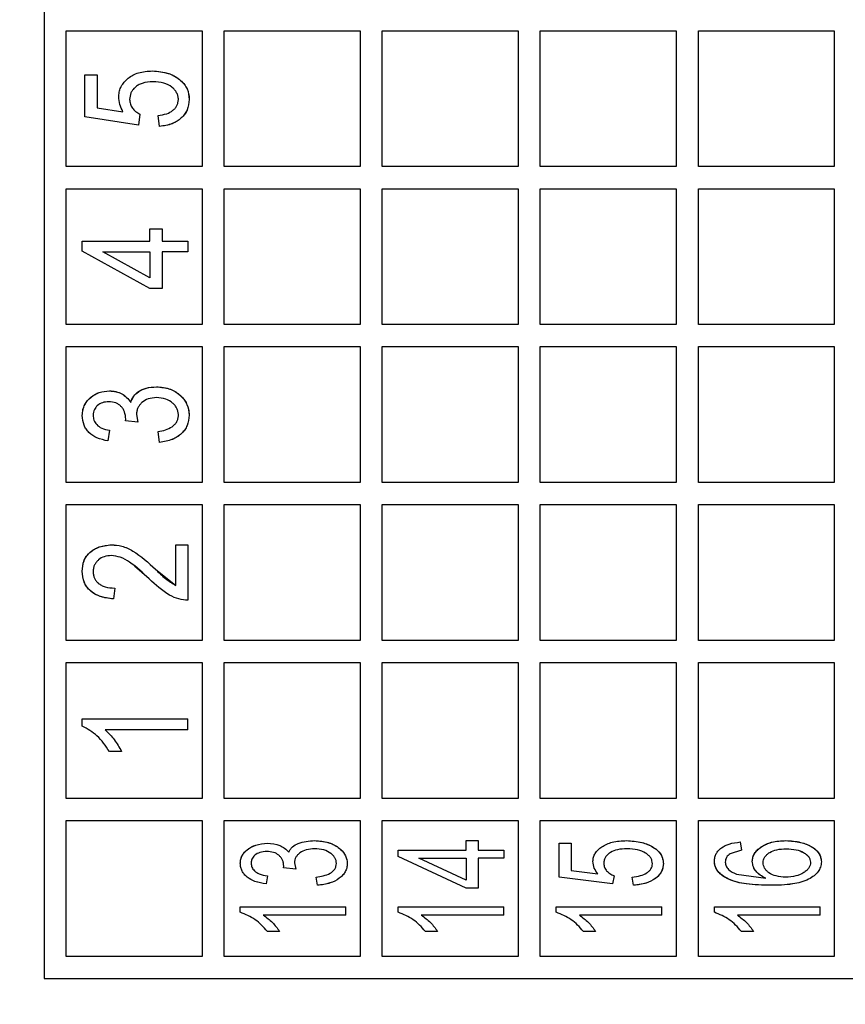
# Model space of a CAD drawing. Header units: inches. Extents: x 144.9 to 238.4, y 214.8 to 247.7.
# Tile 381 of 411: x 202.1103 to 202.1424, y 244.6328 to 244.6711. Entities that reach past the tile are written whole.
import ezdxf

# ---------------------------------------------------------------- set-up
doc = ezdxf.new("R2010")
doc.units = ezdxf.units.IN
doc.header["$LTSCALE"] = 0.25
doc.header["$MEASUREMENT"] = 0
doc.layers.add('ANNOTATIONS', color=1, linetype='Continuous')
doc.layers.add('MOTOR LH', color=7, linetype='Continuous')
doc.styles.add('ARIAL', font='arial.ttf', dxfattribs={"height": 0.09375})
doc.dimstyles.new('STANDARD$0', dxfattribs={"dimtxt": 0.09375, "dimasz": 0.09375, "dimexe": 0.03125, "dimexo": 0.046875, "dimgap": 0.09, "dimtad": 0, "dimtih": 1, "dimtoh": 1, "dimdec": 4, "dimzin": 0, "dimdsep": 46, "dimtxsty": 'ARIAL', "dimcen": 0.09, "dimadec": 0, "dimazin": 0, "dimtfac": 1, "dimtdec": 4, "dimtofl": 0, "dimtmove": 0, "dimatfit": 1, "dimfxl": 1, "dimtolj": 1, "dimtzin": 0, "dimarcsym": 0})

# ---------------------------------------------------------------- blocks, each defined once
blk = doc.blocks.new('*D20')
at = {"layer": 'ANNOTATIONS', "color": 0, "lineweight": -2, "transparency": 16777216}
for p, q in [((201.547757, 244.721067), (201.547757, 245.687367)), ((202.688382, 243.537674), (202.688382, 245.687367)), ((201.641507, 245.656117), (201.832959, 245.656117)), ((202.594632, 245.656117), (202.403179, 245.656117))]:
    blk.add_line(p, q, dxfattribs=at)
at = {"layer": 'ANNOTATIONS', "color": 0, "transparency": 16777216}
for points in [[(201.641507, 245.671742), (201.641507, 245.640492), (201.547757, 245.656117)], [(202.594632, 245.671742), (202.594632, 245.640492), (202.688382, 245.656117)]]:
    blk.add_solid(points, dxfattribs=at)
at = {"layer": 'defpoints', "color": 0, "transparency": 16777216}
for p in [(201.547757, 245.656117), (201.547757, 244.674192), (202.688382, 243.490799)]:
    blk.add_point(p, dxfattribs=at)
at = {"layer": 'ANNOTATIONS', "color": 0, "transparency": 16777216, "insert": (202.118069, 245.656117), "char_height": 0.09375, "attachment_point": 5, "style": 'ARIAL'}
blk.add_mtext('\\A1;18 5/8"', dxfattribs=at)
blk = doc.blocks.new('*D22')
at = {"layer": 'ANNOTATIONS', "color": 0, "lineweight": -2, "transparency": 16777216}
for p, q in [((201.259421, 244.785083), (201.259421, 246.05373)), ((202.688382, 243.537674), (202.688382, 246.05373)), ((201.353171, 246.02248), (201.76956, 246.02248)), ((202.594632, 246.02248), (202.178243, 246.02248))]:
    blk.add_line(p, q, dxfattribs=at)
at = {"layer": 'ANNOTATIONS', "color": 0, "transparency": 16777216}
for points in [[(201.353171, 246.038105), (201.353171, 246.006855), (201.259421, 246.02248)], [(202.594632, 246.038105), (202.594632, 246.006855), (202.688382, 246.02248)]]:
    blk.add_solid(points, dxfattribs=at)
at = {"layer": 'defpoints', "color": 0, "transparency": 16777216}
for p in [(202.688382, 246.02248), (201.259421, 244.738208), (202.688382, 243.490799)]:
    blk.add_point(p, dxfattribs=at)
at = {"layer": 'ANNOTATIONS', "color": 0, "transparency": 16777216, "insert": (201.973902, 246.02248), "char_height": 0.09375, "attachment_point": 5, "style": 'ARIAL'}
blk.add_mtext('\\A1;24""', dxfattribs=at)

msp = doc.modelspace()

# ---------------------------------------------------------------- linework, layer by layer
at = {"layer": 'MOTOR LH'}
for p, q in [((202.112098, 244.670685), (202.117388, 244.670685)), ((202.112098, 244.665395), (202.112098, 244.670685)), ((202.117388, 244.670685), (202.117388, 244.665395)), ((202.118249, 244.670685), (202.12354, 244.670685)), ((202.118249, 244.665395), (202.118249, 244.670685)), ((202.12354, 244.670685), (202.12354, 244.665395)), ((202.124401, 244.670685), (202.129691, 244.670685)), ((202.124401, 244.665395), (202.124401, 244.670685)), ((202.129691, 244.670685), (202.129691, 244.665395)), ((202.130552, 244.670685), (202.135843, 244.670685)), ((202.130552, 244.665395), (202.130552, 244.670685)), ((202.135843, 244.670685), (202.135843, 244.665395)), ((202.136704, 244.670685), (202.141994, 244.670685)), ((202.136704, 244.665395), (202.136704, 244.670685)), ((202.141994, 244.670685), (202.141994, 244.665395)), ((202.112827, 244.667328), (202.112827, 244.668963)), ((202.112827, 244.668963), (202.113302, 244.668963)), ((202.113302, 244.668963), (202.113302, 244.667682)), ((202.113302, 244.667682), (202.114304, 244.667529)), ((202.114907, 244.667012), (202.112827, 244.667328)), ((202.114967, 244.667434), (202.114907, 244.667012)), ((202.115727, 244.666959), (202.115674, 244.667381)), ((202.117388, 244.665395), (202.112098, 244.665395)), ((202.12354, 244.665395), (202.118249, 244.665395)), ((202.129691, 244.665395), (202.124401, 244.665395)), ((202.135843, 244.665395), (202.130552, 244.665395)), ((202.141994, 244.665395), (202.136704, 244.665395)), ((202.112098, 244.664534), (202.117388, 244.664534)), ((202.112098, 244.659243), (202.112098, 244.664534)), ((202.117388, 244.664534), (202.117388, 244.659243)), ((202.118249, 244.664534), (202.12354, 244.664534)), ((202.118249, 244.659243), (202.118249, 244.664534)), ((202.12354, 244.664534), (202.12354, 244.659243)), ((202.124401, 244.664534), (202.129691, 244.664534)), ((202.124401, 244.659243), (202.124401, 244.664534)), ((202.129691, 244.664534), (202.129691, 244.659243)), ((202.130552, 244.664534), (202.135843, 244.664534)), ((202.130552, 244.659243), (202.130552, 244.664534)), ((202.135843, 244.664534), (202.135843, 244.659243)), ((202.136704, 244.664534), (202.141994, 244.664534)), ((202.136704, 244.659243), (202.136704, 244.664534)), ((202.141994, 244.664534), (202.141994, 244.659243)), ((202.115358, 244.662495), (202.115358, 244.662969)), ((202.115358, 244.662969), (202.115833, 244.662969)), ((202.115833, 244.662969), (202.115833, 244.662495)), ((202.112722, 244.662097), (202.112722, 244.662495)), ((202.112722, 244.662495), (202.115358, 244.662495)), ((202.115833, 244.662495), (202.116834, 244.662495)), ((202.116834, 244.662495), (202.116834, 244.662073)), ((202.115358, 244.660649), (202.112722, 244.662097)), ((202.115358, 244.661065), (202.113523, 244.662073)), ((202.113523, 244.662073), (202.115358, 244.662073)), ((202.115358, 244.662073), (202.115358, 244.661065)), ((202.115833, 244.662073), (202.115833, 244.660649)), ((202.116834, 244.662073), (202.115833, 244.662073)), ((202.115833, 244.660649), (202.115358, 244.660649)), ((202.117388, 244.659243), (202.112098, 244.659243)), ((202.12354, 244.659243), (202.118249, 244.659243)), ((202.129691, 244.659243), (202.124401, 244.659243)), ((202.135843, 244.659243), (202.130552, 244.659243)), ((202.141994, 244.659243), (202.136704, 244.659243)), ((202.112098, 244.658382), (202.117388, 244.658382)), ((202.112098, 244.653092), (202.112098, 244.658382)), ((202.117388, 244.658382), (202.117388, 244.653092)), ((202.118249, 244.658382), (202.12354, 244.658382)), ((202.118249, 244.653092), (202.118249, 244.658382)), ((202.12354, 244.658382), (202.12354, 244.653092)), ((202.124401, 244.658382), (202.129691, 244.658382)), ((202.124401, 244.653092), (202.124401, 244.658382)), ((202.129691, 244.658382), (202.129691, 244.653092)), ((202.130552, 244.658382), (202.135843, 244.658382)), ((202.130552, 244.653092), (202.130552, 244.658382)), ((202.135843, 244.658382), (202.135843, 244.653092)), ((202.136704, 244.658382), (202.141994, 244.658382)), ((202.136704, 244.653092), (202.136704, 244.658382)), ((202.141994, 244.658382), (202.141994, 244.653092)), ((202.114409, 244.6555), (202.114415, 244.655563)), ((202.114887, 244.655447), (202.114409, 244.6555)), ((202.114831, 244.655738), (202.114887, 244.655447)), ((202.113776, 244.65513), (202.113723, 244.654709)), ((202.115727, 244.654656), (202.115674, 244.655078)), ((202.117388, 244.653092), (202.112098, 244.653092)), ((202.12354, 244.653092), (202.118249, 244.653092)), ((202.129691, 244.653092), (202.124401, 244.653092)), ((202.135843, 244.653092), (202.130552, 244.653092)), ((202.141994, 244.653092), (202.136704, 244.653092)), ((202.112098, 244.65223), (202.117388, 244.65223)), ((202.112098, 244.64694), (202.112098, 244.65223)), ((202.117388, 244.65223), (202.117388, 244.64694)), ((202.118249, 244.65223), (202.12354, 244.65223)), ((202.118249, 244.64694), (202.118249, 244.65223)), ((202.12354, 244.65223), (202.12354, 244.64694)), ((202.124401, 244.65223), (202.129691, 244.65223)), ((202.124401, 244.64694), (202.124401, 244.65223)), ((202.129691, 244.65223), (202.129691, 244.64694)), ((202.130552, 244.65223), (202.135843, 244.65223)), ((202.130552, 244.64694), (202.130552, 244.65223)), ((202.135843, 244.65223), (202.135843, 244.64694)), ((202.136704, 244.65223), (202.141994, 244.65223)), ((202.136704, 244.64694), (202.136704, 244.65223)), ((202.141994, 244.65223), (202.141994, 244.64694)), ((202.11636, 244.649084), (202.11636, 244.650666)), ((202.11636, 244.650666), (202.116834, 244.650666)), ((202.116834, 244.650666), (202.116834, 244.648504)), ((202.115327, 244.649336), (202.11475, 244.649831)), ((202.115571, 244.649711), (202.11636, 244.649084)), ((202.113987, 244.648979), (202.113934, 244.648557)), ((202.117388, 244.64694), (202.112098, 244.64694)), ((202.12354, 244.64694), (202.118249, 244.64694)), ((202.129691, 244.64694), (202.124401, 244.64694)), ((202.135843, 244.64694), (202.130552, 244.64694)), ((202.141994, 244.64694), (202.136704, 244.64694)), ((202.112098, 244.646079), (202.117388, 244.646079)), ((202.112098, 244.640788), (202.112098, 244.646079)), ((202.117388, 244.646079), (202.117388, 244.640788)), ((202.118249, 244.646079), (202.12354, 244.646079)), ((202.118249, 244.640788), (202.118249, 244.646079)), ((202.12354, 244.646079), (202.12354, 244.640788)), ((202.124401, 244.646079), (202.129691, 244.646079)), ((202.124401, 244.640788), (202.124401, 244.646079)), ((202.129691, 244.646079), (202.129691, 244.640788)), ((202.130552, 244.646079), (202.135843, 244.646079)), ((202.130552, 244.640788), (202.130552, 244.646079)), ((202.135843, 244.646079), (202.135843, 244.640788)), ((202.136704, 244.646079), (202.141994, 244.646079)), ((202.136704, 244.640788), (202.136704, 244.646079)), ((202.141994, 244.646079), (202.141994, 244.640788)), ((202.112722, 244.643608), (202.112722, 244.643882)), ((202.112722, 244.643882), (202.116834, 244.643882)), ((202.116834, 244.64346), (202.116834, 244.643882)), ((202.116834, 244.64346), (202.113618, 244.64346)), ((202.114251, 244.642616), (202.113776, 244.642616)), ((202.117388, 244.640788), (202.112098, 244.640788)), ((202.12354, 244.640788), (202.118249, 244.640788)), ((202.129691, 244.640788), (202.124401, 244.640788)), ((202.135843, 244.640788), (202.130552, 244.640788)), ((202.141994, 244.640788), (202.136704, 244.640788)), ((202.112098, 244.639927), (202.117388, 244.639927)), ((202.112098, 244.634637), (202.112098, 244.639927)), ((202.117388, 244.639927), (202.117388, 244.634637)), ((202.118249, 244.639927), (202.12354, 244.639927)), ((202.118249, 244.634637), (202.118249, 244.639927)), ((202.12354, 244.639927), (202.12354, 244.634637)), ((202.124401, 244.639927), (202.129691, 244.639927)), ((202.124401, 244.634637), (202.124401, 244.639927)), ((202.129691, 244.639927), (202.129691, 244.634637)), ((202.130552, 244.639927), (202.135843, 244.639927)), ((202.130552, 244.634637), (202.130552, 244.639927)), ((202.135843, 244.639927), (202.135843, 244.634637)), ((202.136704, 244.639927), (202.141994, 244.639927)), ((202.136704, 244.634637), (202.136704, 244.639927)), ((202.141994, 244.639927), (202.141994, 244.634637)), ((202.127661, 244.638776), (202.127661, 244.639145)), ((202.127661, 244.639145), (202.128136, 244.639145)), ((202.128136, 244.639145), (202.128136, 244.638776)), ((202.131282, 244.637721), (202.131282, 244.63904)), ((202.131282, 244.63904), (202.131756, 244.63904)), ((202.131756, 244.63904), (202.131756, 244.637982)), ((202.13833, 244.639092), (202.138382, 244.638776)), ((202.125025, 244.638529), (202.125025, 244.638776)), ((202.125025, 244.638776), (202.127661, 244.638776)), ((202.127661, 244.6373), (202.125025, 244.638529)), ((202.128136, 244.638776), (202.129137, 244.638776)), ((202.129137, 244.638776), (202.129137, 244.63846)), ((202.138382, 244.638776), (202.137942, 244.638634)), ((202.12056, 244.638091), (202.120566, 244.638145)), ((202.120982, 244.638281), (202.121038, 244.638038)), ((202.127661, 244.637604), (202.125826, 244.63846)), ((202.125826, 244.63846), (202.127661, 244.63846)), ((202.127661, 244.63846), (202.127661, 244.637604)), ((202.128136, 244.63846), (202.128136, 244.6373)), ((202.129137, 244.63846), (202.128136, 244.63846)), ((202.119928, 244.637774), (202.119875, 244.637458)), ((202.121038, 244.638038), (202.12056, 244.638091)), ((202.131756, 244.637982), (202.132796, 244.63785)), ((202.133422, 244.637774), (202.133362, 244.637458)), ((202.138194, 244.637834), (202.139326, 244.637679)), ((202.121879, 244.637405), (202.121826, 244.637721)), ((202.133362, 244.637458), (202.131282, 244.637721)), ((202.134182, 244.637405), (202.134129, 244.637721)), ((202.128136, 244.6373), (202.127661, 244.6373)), ((202.118873, 244.636356), (202.118873, 244.636561)), ((202.118873, 244.636561), (202.122986, 244.636561)), ((202.122986, 244.636245), (202.11977, 244.636245)), ((202.122986, 244.636245), (202.122986, 244.636561)), ((202.125025, 244.636356), (202.125025, 244.636561)), ((202.125025, 244.636561), (202.129137, 244.636561)), ((202.129137, 244.636245), (202.125921, 244.636245)), ((202.129137, 244.636245), (202.129137, 244.636561)), ((202.131176, 244.636356), (202.131176, 244.636561)), ((202.131176, 244.636561), (202.135289, 244.636561)), ((202.135289, 244.636245), (202.132073, 244.636245)), ((202.135289, 244.636245), (202.135289, 244.636561)), ((202.137328, 244.636356), (202.137328, 244.636561)), ((202.137328, 244.636561), (202.141441, 244.636561)), ((202.141441, 244.636245), (202.138224, 244.636245)), ((202.141441, 244.636245), (202.141441, 244.636561)), ((202.120402, 244.635612), (202.119928, 244.635612)), ((202.126554, 244.635612), (202.126079, 244.635612)), ((202.132705, 244.635612), (202.132231, 244.635612)), ((202.138857, 244.635612), (202.138382, 244.635612)), ((202.117388, 244.634637), (202.112098, 244.634637)), ((202.12354, 244.634637), (202.118249, 244.634637)), ((202.129691, 244.634637), (202.124401, 244.634637)), ((202.135843, 244.634637), (202.130552, 244.634637)), ((202.141994, 244.634637), (202.136704, 244.634637)), ((202.111236, 244.633776), (202.16131, 244.633776))]:
    msp.add_line(p, q, dxfattribs=at)
msp.add_open_spline([(202.111236, 244.714607), (202.111236, 244.705664), (202.111236, 244.687777), (202.111236, 244.660606), (202.111236, 244.642719), (202.111236, 244.633776)], degree=3, dxfattribs=at)
for points, knots in [([(202.114145, 244.668131), (202.11415, 244.668201), (202.11416, 244.668336), (202.114238, 244.668527), (202.114353, 244.668694), (202.114561, 244.668895), (202.11493, 244.669089), (202.115267, 244.66911), (202.115452, 244.669121)], [0, 0, 0, 0, 0.115732, 0.222402, 0.334676, 0.447961, 0.69758, 1, 1, 1, 1]), ([(202.115452, 244.669121), (202.115661, 244.669104), (202.116036, 244.669074), (202.116441, 244.668855), (202.116671, 244.668643), (202.116795, 244.668457), (202.116874, 244.668242), (202.116883, 244.668086), (202.116887, 244.668006)], [0, 0, 0, 0, 0.308678, 0.552483, 0.664775, 0.7702, 0.881453, 1, 1, 1, 1]), ([(202.115452, 244.669121), (202.11567, 244.669103), (202.116071, 244.669069), (202.116489, 244.668826), (202.116707, 244.668595), (202.116852, 244.668356), (202.116873, 244.668148), (202.116887, 244.668006)], [0, 0, 0, 0, 0.322355, 0.590978, 0.694116, 0.792392, 1, 1, 1, 1]), ([(202.115475, 244.668699), (202.11533, 244.668691), (202.11513, 244.668679), (202.114901, 244.668575), (202.114776, 244.668486), (202.114681, 244.668381), (202.11459, 244.668229), (202.114576, 244.668099), (202.114567, 244.668013)], [0, 0, 0, 0, 0.338206, 0.466465, 0.587393, 0.696373, 0.799313, 1, 1, 1, 1]), ([(202.116465, 244.668002), (202.116461, 244.668049), (202.116453, 244.668142), (202.116401, 244.668273), (202.116321, 244.66839), (202.116165, 244.668536), (202.115878, 244.668672), (202.115617, 244.66869), (202.115475, 244.668699)], [0, 0, 0, 0, 0.105647, 0.207262, 0.310316, 0.420066, 0.682727, 1, 1, 1, 1]), ([(202.114304, 244.667529), (202.114258, 244.667624), (202.114166, 244.667814), (202.114152, 244.668025), (202.114145, 244.668131)], [0, 0, 0, 0, 0.499831, 1, 1, 1, 1]), ([(202.114567, 244.668013), (202.114574, 244.667951), (202.114587, 244.667831), (202.114671, 244.667668), (202.1148, 244.667532), (202.11491, 244.667467), (202.114967, 244.667434)], [0, 0, 0, 0, 0.249773, 0.486094, 0.729352, 1, 1, 1, 1]), ([(202.115674, 244.667381), (202.115788, 244.667399), (202.115993, 244.667432), (202.116218, 244.667549), (202.116344, 244.667669), (202.116411, 244.66777), (202.116454, 244.667882), (202.116462, 244.667962), (202.116465, 244.668002)], [0, 0, 0, 0, 0.3124, 0.562897, 0.67633, 0.783432, 0.889504, 1, 1, 1, 1]), ([(202.116887, 244.668006), (202.116872, 244.667867), (202.11685, 244.667663), (202.116713, 244.66743), (202.116532, 244.66723), (202.116205, 244.667024), (202.115896, 244.666982), (202.115727, 244.666959)], [0, 0, 0, 0, 0.2397918, 0.3495071, 0.4640659, 0.7060722, 1, 1, 1, 1]), ([(202.116887, 244.668006), (202.116872, 244.667865), (202.116849, 244.66766), (202.11671, 244.667427), (202.116531, 244.66723), (202.116205, 244.667025), (202.115897, 244.666982), (202.115727, 244.666959)], [0, 0, 0, 0, 0.243182, 0.351818, 0.465365, 0.704379, 1, 1, 1, 1]), ([(202.112722, 244.655702), (202.112727, 244.655779), (202.112738, 244.655924), (202.112835, 244.656181), (202.113045, 244.656429), (202.113384, 244.656629), (202.113643, 244.656649), (202.113779, 244.65666)], [0, 0, 0, 0, 0.145199, 0.275057, 0.51439, 0.746451, 1, 1, 1, 1]), ([(202.112722, 244.655702), (202.112727, 244.65578), (202.112739, 244.655926), (202.112837, 244.656185), (202.113049, 244.656433), (202.113388, 244.656629), (202.113645, 244.656649), (202.113779, 244.65666)], [0, 0, 0, 0, 0.146735, 0.278199, 0.518192, 0.749442, 1, 1, 1, 1]), ([(202.113779, 244.65666), (202.113863, 244.656654), (202.114029, 244.656644), (202.114262, 244.656557), (202.114464, 244.656409), (202.114558, 244.656273), (202.114607, 244.656202)], [0, 0, 0, 0, 0.254005, 0.502441, 0.740816, 1, 1, 1, 1]), ([(202.113779, 244.65666), (202.113867, 244.656653), (202.114033, 244.656641), (202.114266, 244.656555), (202.114464, 244.656408), (202.114558, 244.656273), (202.114607, 244.656202)], [0, 0, 0, 0, 0.267463, 0.502922, 0.740989, 1, 1, 1, 1]), ([(202.114607, 244.656202), (202.11464, 244.656288), (202.114705, 244.656458), (202.114927, 244.65666), (202.115237, 244.656791), (202.11548, 244.656808), (202.115611, 244.656818)], [0, 0, 0, 0, 0.215484, 0.426895, 0.690816, 1, 1, 1, 1]), ([(202.114607, 244.656202), (202.114639, 244.65629), (202.114703, 244.656457), (202.114922, 244.656654), (202.115228, 244.656791), (202.115474, 244.656808), (202.115611, 244.656818)], [0, 0, 0, 0, 0.218241, 0.420189, 0.678127, 1, 1, 1, 1]), ([(202.115611, 244.656818), (202.115789, 244.656804), (202.11612, 244.656779), (202.116472, 244.656558), (202.116678, 244.656345), (202.116794, 244.656157), (202.116869, 244.655943), (202.116881, 244.655788), (202.116887, 244.655708)], [0, 0, 0, 0, 0.280763, 0.52221, 0.640841, 0.752918, 0.871792, 1, 1, 1, 1]), ([(202.115611, 244.656818), (202.115798, 244.656802), (202.116138, 244.656774), (202.116493, 244.656543), (202.116691, 244.656325), (202.116842, 244.656073), (202.116869, 244.655855), (202.116887, 244.655708)], [0, 0, 0, 0, 0.295498, 0.536714, 0.653133, 0.766066, 1, 1, 1, 1]), ([(202.113755, 244.656238), (202.11367, 244.656232), (202.113514, 244.656221), (202.113344, 244.656123), (202.113246, 244.656023), (202.113167, 244.6559), (202.113153, 244.65579), (202.113143, 244.655714)], [0, 0, 0, 0, 0.279218, 0.516605, 0.635036, 0.746349, 1, 1, 1, 1]), ([(202.114415, 244.655563), (202.114406, 244.655658), (202.114394, 244.655797), (202.114312, 244.655959), (202.114232, 244.656059), (202.114136, 244.656139), (202.113981, 244.656219), (202.113847, 244.65623), (202.113755, 244.656238)], [0, 0, 0, 0, 0.2673184, 0.3897061, 0.5110521, 0.6272608, 0.7411285, 1, 1, 1, 1]), ([(202.115616, 244.656396), (202.115503, 244.656388), (202.115297, 244.656373), (202.115076, 244.656243), (202.114951, 244.656112), (202.114884, 244.655999), (202.114841, 244.655873), (202.114834, 244.655784), (202.114831, 244.655738)], [0, 0, 0, 0, 0.292767, 0.536196, 0.652326, 0.764802, 0.878983, 1, 1, 1, 1]), ([(202.116465, 244.655715), (202.116462, 244.65576), (202.116455, 244.655849), (202.116409, 244.655976), (202.116337, 244.656092), (202.116202, 244.656229), (202.115963, 244.656371), (202.115738, 244.656387), (202.115616, 244.656396)], [0, 0, 0, 0, 0.113025, 0.221933, 0.332087, 0.448678, 0.699573, 1, 1, 1, 1]), ([(202.113723, 244.654709), (202.113577, 244.654741), (202.113308, 244.654801), (202.113021, 244.654986), (202.112868, 244.655173), (202.112754, 244.65539), (202.112735, 244.655575), (202.112722, 244.655702)], [0, 0, 0, 0, 0.289067, 0.53015, 0.642557, 0.755434, 1, 1, 1, 1]), ([(202.113723, 244.654709), (202.113577, 244.654741), (202.113308, 244.654801), (202.113021, 244.654986), (202.112868, 244.655173), (202.112754, 244.65539), (202.112735, 244.655575), (202.112722, 244.655702)], [0, 0, 0, 0, 0.289065, 0.530148, 0.642555, 0.755433, 1, 1, 1, 1]), ([(202.113143, 244.655714), (202.11315, 244.655647), (202.113162, 244.655512), (202.113282, 244.655327), (202.113493, 244.655182), (202.113674, 244.655149), (202.113776, 244.65513)], [0, 0, 0, 0, 0.210008, 0.424306, 0.675269, 1, 1, 1, 1]), ([(202.115674, 244.655078), (202.115772, 244.655096), (202.115962, 244.655131), (202.116186, 244.655232), (202.11633, 244.65535), (202.116409, 244.655458), (202.116455, 244.655582), (202.116462, 244.655669), (202.116465, 244.655715)], [0, 0, 0, 0, 0.266398, 0.520322, 0.64965, 0.765567, 0.876492, 1, 1, 1, 1]), ([(202.116887, 244.655708), (202.116872, 244.655571), (202.116851, 244.655371), (202.116715, 244.655141), (202.116538, 244.654942), (202.116212, 244.654728), (202.1159, 244.654681), (202.115727, 244.654656)], [0, 0, 0, 0, 0.2364298, 0.3442437, 0.457607, 0.6997849, 1, 1, 1, 1]), ([(202.116887, 244.655708), (202.116872, 244.655571), (202.116851, 244.655371), (202.116716, 244.655142), (202.116538, 244.654942), (202.116213, 244.654728), (202.1159, 244.654682), (202.115727, 244.654656)], [0, 0, 0, 0, 0.236245, 0.343859, 0.456975, 0.699391, 1, 1, 1, 1]), ([(202.112722, 244.649638), (202.112731, 244.649769), (202.112745, 244.649964), (202.112861, 244.650195), (202.113031, 244.650398), (202.113361, 244.65061), (202.113681, 244.650646), (202.113859, 244.650666)], [0, 0, 0, 0, 0.22819, 0.338192, 0.445427, 0.689765, 1, 1, 1, 1]), ([(202.112722, 244.649638), (202.112732, 244.649778), (202.112747, 244.649979), (202.112875, 244.650211), (202.113006, 244.65036), (202.113174, 244.65049), (202.113456, 244.650628), (202.113695, 244.650651), (202.113859, 244.650666)], [0, 0, 0, 0, 0.241521, 0.347238, 0.458317, 0.586013, 0.715723, 1, 1, 1, 1]), ([(202.113859, 244.650666), (202.113994, 244.650656), (202.114286, 244.650633), (202.1149, 244.650335), (202.115293, 244.64997), (202.115571, 244.649711)], [0, 0, 0, 0, 0.199966, 0.433936, 1, 1, 1, 1]), ([(202.113859, 244.650666), (202.113994, 244.650655), (202.114286, 244.650632), (202.1149, 244.650336), (202.115293, 244.64997), (202.115571, 244.649711)], [0, 0, 0, 0, 0.2005787, 0.4336148, 1, 1, 1, 1]), ([(202.113851, 244.650244), (202.113758, 244.650237), (202.113581, 244.650223), (202.113385, 244.650113), (202.113268, 244.649995), (202.113198, 244.649888), (202.113154, 244.649762), (202.113147, 244.64967), (202.113143, 244.649622)], [0, 0, 0, 0, 0.263987, 0.50141, 0.620976, 0.738195, 0.862743, 1, 1, 1, 1]), ([(202.115327, 244.649336), (202.115086, 244.649568), (202.114747, 244.649896), (202.114226, 244.650199), (202.11397, 244.65023), (202.113851, 244.650244)], [0, 0, 0, 0, 0.567066, 0.799559, 1, 1, 1, 1]), ([(202.113934, 244.648557), (202.113758, 244.648579), (202.113438, 244.648618), (202.113087, 244.648811), (202.112899, 244.649018), (202.112755, 244.649268), (202.112735, 244.649487), (202.112722, 244.649638)], [0, 0, 0, 0, 0.291581, 0.528698, 0.641467, 0.752041, 1, 1, 1, 1]), ([(202.113934, 244.648557), (202.113741, 244.648582), (202.113413, 244.648623), (202.113063, 244.648831), (202.112888, 244.649034), (202.112752, 244.649279), (202.112734, 244.649492), (202.112722, 244.649638)], [0, 0, 0, 0, 0.3188172, 0.5411623, 0.6517774, 0.7601187, 1, 1, 1, 1]), ([(202.115571, 244.649711), (202.115699, 244.649584), (202.115938, 244.649346), (202.116226, 244.649168), (202.11636, 244.649084)], [0, 0, 0, 0, 0.532597, 1, 1, 1, 1]), ([(202.113143, 244.649622), (202.113147, 244.649573), (202.113152, 244.649484), (202.113195, 244.649362), (202.113259, 244.649259), (202.113349, 244.649164), (202.113468, 244.649083), (202.113681, 244.648997), (202.113861, 244.648986), (202.113987, 244.648979)], [0, 0, 0, 0, 0.123232, 0.225217, 0.323837, 0.42795, 0.551027, 0.684259, 1, 1, 1, 1]), ([(202.116834, 244.648504), (202.116716, 244.648515), (202.116467, 244.648538), (202.115923, 244.648786), (202.115577, 244.649106), (202.115327, 244.649336)], [0, 0, 0, 0, 0.2007678, 0.4238349, 1, 1, 1, 1]), ([(202.113776, 244.642616), (202.113631, 244.642835), (202.113356, 244.643247), (202.112924, 244.643493), (202.112722, 244.643608)], [0, 0, 0, 0, 0.529548, 1, 1, 1, 1]), ([(202.113776, 244.642616), (202.113631, 244.642835), (202.113356, 244.643247), (202.112924, 244.643493), (202.112722, 244.643608)], [0, 0, 0, 0, 0.529552, 1, 1, 1, 1]), ([(202.113618, 244.64346), (202.113741, 244.643338), (202.113994, 244.643088), (202.114164, 244.642776), (202.114251, 244.642616)], [0, 0, 0, 0, 0.48783, 1, 1, 1, 1]), ([(202.118873, 244.638264), (202.118878, 244.638318), (202.118887, 244.638423), (202.118944, 244.638569), (202.119035, 244.638696), (202.119202, 244.63885), (202.1195, 244.639008), (202.119776, 244.639028), (202.11993, 244.63904)], [0, 0, 0, 0, 0.114099, 0.217207, 0.322786, 0.434856, 0.685099, 1, 1, 1, 1]), ([(202.118873, 244.638264), (202.118877, 244.638315), (202.118885, 244.638413), (202.118954, 244.6386), (202.11914, 244.638815), (202.119488, 244.639006), (202.119776, 244.639028), (202.11993, 244.63904)], [0, 0, 0, 0, 0.108076, 0.204251, 0.409303, 0.684098, 1, 1, 1, 1]), ([(202.11993, 244.63904), (202.120094, 244.639026), (202.120332, 244.639007), (202.120608, 244.638855), (202.120707, 244.638748), (202.120758, 244.638693)], [0, 0, 0, 0, 0.524312, 0.75856, 1, 1, 1, 1]), ([(202.11993, 244.63904), (202.120095, 244.639026), (202.120332, 244.639007), (202.120608, 244.638855), (202.120708, 244.638748), (202.120758, 244.638693)], [0, 0, 0, 0, 0.525287, 0.758851, 1, 1, 1, 1]), ([(202.120758, 244.638693), (202.120777, 244.638731), (202.120814, 244.638806), (202.120931, 244.638937), (202.121239, 244.639111), (202.121546, 244.639131), (202.121762, 244.639145)], [0, 0, 0, 0, 0.109749, 0.218256, 0.449782, 1, 1, 1, 1]), ([(202.120758, 244.638693), (202.120777, 244.638731), (202.120814, 244.638806), (202.120931, 244.638937), (202.121239, 244.639111), (202.121546, 244.639131), (202.121762, 244.639145)], [0, 0, 0, 0, 0.1098002, 0.2183951, 0.450237, 1, 1, 1, 1]), ([(202.121762, 244.639145), (202.12195, 244.639133), (202.122283, 244.639111), (202.122698, 244.6389), (202.122929, 244.638659), (202.123022, 244.638433), (202.123033, 244.638314), (202.123039, 244.638252)], [0, 0, 0, 0, 0.32271, 0.576026, 0.791575, 0.890922, 1, 1, 1, 1]), ([(202.121762, 244.639145), (202.121978, 244.639129), (202.122347, 244.639101), (202.122758, 244.638849), (202.122999, 244.638564), (202.123026, 244.638354), (202.123039, 244.638252)], [0, 0, 0, 0, 0.37059, 0.634412, 0.822899, 1, 1, 1, 1]), ([(202.1326, 244.638339), (202.132606, 244.638395), (202.132616, 244.638502), (202.132686, 244.638655), (202.132798, 244.63879), (202.13301, 244.638959), (202.133384, 244.63912), (202.13372, 244.639136), (202.133907, 244.639145)], [0, 0, 0, 0, 0.0992031, 0.1914264, 0.2954423, 0.4091641, 0.6705037, 1, 1, 1, 1]), ([(202.1326, 244.638339), (202.132606, 244.638395), (202.132616, 244.638503), (202.132687, 244.638656), (202.132799, 244.638791), (202.133011, 244.638959), (202.133385, 244.63912), (202.13372, 244.639136), (202.133907, 244.639145)], [0, 0, 0, 0, 0.099761, 0.192708, 0.296314, 0.409887, 0.670798, 1, 1, 1, 1]), ([(202.133907, 244.639145), (202.134109, 244.639133), (202.134465, 244.639112), (202.134865, 244.638947), (202.135101, 244.638783), (202.135235, 244.638636), (202.135322, 244.638454), (202.135335, 244.638319), (202.135342, 244.638248)], [0, 0, 0, 0, 0.321985, 0.568321, 0.680991, 0.781939, 0.885741, 1, 1, 1, 1]), ([(202.133907, 244.639145), (202.134111, 244.639133), (202.134477, 244.639111), (202.134886, 244.638938), (202.135126, 244.638762), (202.135251, 244.638611), (202.135325, 244.638436), (202.135336, 244.638313), (202.135342, 244.638248)], [0, 0, 0, 0, 0.325359, 0.583323, 0.697822, 0.800981, 0.89514, 1, 1, 1, 1]), ([(202.137328, 244.638346), (202.137332, 244.6384), (202.137341, 244.638502), (202.137397, 244.638644), (202.137486, 244.638764), (202.137647, 244.638906), (202.137932, 244.639041), (202.138187, 244.639074), (202.13833, 244.639092)], [0, 0, 0, 0, 0.118351, 0.223819, 0.329981, 0.442882, 0.68901, 1, 1, 1, 1]), ([(202.138804, 244.638339), (202.13881, 244.638393), (202.13882, 244.638499), (202.13889, 244.63865), (202.139002, 244.638785), (202.139214, 244.638955), (202.13959, 244.639119), (202.139927, 244.639136), (202.140116, 244.639145)], [0, 0, 0, 0, 0.097356, 0.188333, 0.292265, 0.406313, 0.668917, 1, 1, 1, 1]), ([(202.138804, 244.638339), (202.13881, 244.638394), (202.138822, 244.638504), (202.138895, 244.638658), (202.139009, 244.638791), (202.13922, 244.638959), (202.139593, 244.639119), (202.139928, 244.639136), (202.140116, 244.639145)], [0, 0, 0, 0, 0.0999, 0.195579, 0.298192, 0.410474, 0.670241, 1, 1, 1, 1]), ([(202.140116, 244.639145), (202.140308, 244.639134), (202.140648, 244.639114), (202.141033, 244.638965), (202.141261, 244.638811), (202.141388, 244.638674), (202.141473, 244.638508), (202.141486, 244.638385), (202.141493, 244.638321)], [0, 0, 0, 0, 0.324475, 0.574969, 0.687994, 0.789702, 0.890905, 1, 1, 1, 1]), ([(202.140116, 244.639145), (202.14031, 244.639133), (202.140659, 244.639112), (202.141053, 244.638957), (202.141284, 244.638792), (202.141403, 244.638651), (202.141476, 244.638491), (202.141487, 244.63838), (202.141493, 244.638321)], [0, 0, 0, 0, 0.328366, 0.589685, 0.704465, 0.808347, 0.900105, 1, 1, 1, 1]), ([(202.119906, 244.638723), (202.119814, 244.638717), (202.119645, 244.638706), (202.119465, 244.638606), (202.119372, 244.638508), (202.11931, 244.63841), (202.119301, 244.638328), (202.119295, 244.638274)], [0, 0, 0, 0, 0.327139, 0.593858, 0.705395, 0.810753, 1, 1, 1, 1]), ([(202.120566, 244.638145), (202.120564, 244.638188), (202.120558, 244.638271), (202.120521, 244.638387), (202.12046, 244.63849), (202.120351, 244.638603), (202.120164, 244.638706), (202.119996, 244.638717), (202.119906, 244.638723)], [0, 0, 0, 0, 0.131429, 0.2536, 0.372176, 0.493327, 0.729803, 1, 1, 1, 1]), ([(202.121767, 244.638829), (202.121658, 244.638821), (202.121456, 244.638808), (202.12123, 244.638705), (202.121102, 244.638593), (202.121035, 244.6385), (202.120993, 244.638394), (202.120986, 244.638319), (202.120982, 244.638281)], [0, 0, 0, 0, 0.307945, 0.567541, 0.680295, 0.786038, 0.8906, 1, 1, 1, 1]), ([(202.122617, 244.638257), (202.122613, 244.638294), (202.122607, 244.638368), (202.122563, 244.638473), (202.122494, 244.638568), (202.122357, 244.638689), (202.122112, 244.638805), (202.121888, 244.638821), (202.121767, 244.638829)], [0, 0, 0, 0, 0.100131, 0.198052, 0.299563, 0.409897, 0.682188, 1, 1, 1, 1]), ([(202.13393, 244.638829), (202.133804, 244.638824), (202.133579, 244.638814), (202.133321, 244.638716), (202.133171, 244.638602), (202.133088, 244.638504), (202.133035, 244.638387), (202.133026, 244.638302), (202.133022, 244.638257)], [0, 0, 0, 0, 0.314104, 0.564281, 0.678631, 0.784529, 0.88656, 1, 1, 1, 1]), ([(202.13492, 244.638243), (202.134916, 244.638284), (202.134907, 244.638364), (202.134852, 244.638478), (202.134765, 244.638577), (202.134603, 244.638701), (202.134318, 244.638808), (202.134068, 244.638822), (202.13393, 244.638829)], [0, 0, 0, 0, 0.09795, 0.192074, 0.295037, 0.40947, 0.673535, 1, 1, 1, 1]), ([(202.137942, 244.638634), (202.13789, 244.638592), (202.137813, 244.638529), (202.13776, 244.638407), (202.137753, 244.638342), (202.13775, 244.638309)], [0, 0, 0, 0, 0.502939, 0.744444, 1, 1, 1, 1]), ([(202.139226, 244.638281), (202.139231, 244.638322), (202.13924, 244.638402), (202.139292, 244.638514), (202.139375, 244.638607), (202.139524, 244.638718), (202.139781, 244.638814), (202.140006, 244.638824), (202.140131, 244.638829)], [0, 0, 0, 0, 0.1071779, 0.2074105, 0.3122003, 0.426713, 0.6818729, 1, 1, 1, 1]), ([(202.140131, 244.638829), (202.14026, 244.638822), (202.140492, 244.638811), (202.140759, 244.638715), (202.140915, 244.638606), (202.141001, 244.638515), (202.141057, 244.638414), (202.141067, 244.638341), (202.141072, 244.638305)], [0, 0, 0, 0, 0.3278274, 0.5903937, 0.7084371, 0.8120052, 0.9067641, 1, 1, 1, 1]), ([(202.140131, 244.638829), (202.14026, 244.638822), (202.140492, 244.638811), (202.14076, 244.638715), (202.140915, 244.638605), (202.141001, 244.638515), (202.141057, 244.638414), (202.141067, 244.638341), (202.141072, 244.638305)], [0, 0, 0, 0, 0.328097, 0.59053, 0.708624, 0.812203, 0.906906, 1, 1, 1, 1]), ([(202.119875, 244.637458), (202.119729, 244.637482), (202.11947, 244.637526), (202.119185, 244.637675), (202.119028, 244.637828), (202.118941, 244.637956), (202.118884, 244.638103), (202.118877, 244.638208), (202.118873, 244.638264)], [0, 0, 0, 0, 0.31212, 0.553492, 0.667213, 0.776792, 0.880849, 1, 1, 1, 1]), ([(202.119875, 244.637458), (202.119729, 244.637482), (202.11947, 244.637526), (202.119185, 244.637676), (202.119027, 244.637829), (202.11894, 244.637956), (202.118885, 244.638104), (202.118877, 244.638208), (202.118873, 244.638264)], [0, 0, 0, 0, 0.311476, 0.55434, 0.668314, 0.776844, 0.881046, 1, 1, 1, 1]), ([(202.119295, 244.638274), (202.119301, 244.638219), (202.119313, 244.638106), (202.119428, 244.637948), (202.119638, 244.63782), (202.11982, 244.637791), (202.119928, 244.637774)], [0, 0, 0, 0, 0.1854082, 0.3840597, 0.6367229, 1, 1, 1, 1]), ([(202.121826, 244.637721), (202.122015, 244.637753), (202.122247, 244.637791), (202.122473, 244.637943), (202.122553, 244.638034), (202.122605, 244.63814), (202.122613, 244.638218), (202.122617, 244.638257)], [0, 0, 0, 0, 0.538876, 0.663025, 0.775889, 0.885352, 1, 1, 1, 1]), ([(202.123039, 244.638252), (202.123034, 244.638194), (202.123024, 244.638082), (202.122961, 244.637925), (202.12286, 244.637788), (202.122673, 244.637622), (202.122341, 244.637463), (202.122042, 244.637426), (202.121879, 244.637405)], [0, 0, 0, 0, 0.111826, 0.214007, 0.319257, 0.431805, 0.689262, 1, 1, 1, 1]), ([(202.123039, 244.638252), (202.123034, 244.638194), (202.123024, 244.638082), (202.122961, 244.637925), (202.122861, 244.637789), (202.122676, 244.637625), (202.122348, 244.637459), (202.122047, 244.637425), (202.121879, 244.637405)], [0, 0, 0, 0, 0.11181, 0.214127, 0.318423, 0.430426, 0.681755, 1, 1, 1, 1]), ([(202.132796, 244.63785), (202.132741, 244.637922), (202.132631, 244.638068), (202.13261, 244.638249), (202.1326, 244.638339)], [0, 0, 0, 0, 0.497729, 1, 1, 1, 1]), ([(202.133022, 244.638257), (202.133029, 244.638204), (202.133043, 244.6381), (202.13313, 244.637963), (202.13326, 244.637853), (202.133365, 244.637802), (202.133422, 244.637774)], [0, 0, 0, 0, 0.2399348, 0.4732641, 0.7149939, 1, 1, 1, 1]), ([(202.134129, 244.637721), (202.134239, 244.637737), (202.134434, 244.637765), (202.134658, 244.637855), (202.134789, 244.637954), (202.134861, 244.63804), (202.134908, 244.638138), (202.134916, 244.638208), (202.13492, 244.638243)], [0, 0, 0, 0, 0.319929, 0.571512, 0.688832, 0.795099, 0.896476, 1, 1, 1, 1]), ([(202.135342, 244.638248), (202.135331, 244.638155), (202.135316, 244.638015), (202.135217, 244.637848), (202.135059, 244.637674), (202.134718, 244.637467), (202.134381, 244.637428), (202.134182, 244.637405)], [0, 0, 0, 0, 0.175632, 0.266572, 0.365105, 0.623783, 1, 1, 1, 1]), ([(202.135342, 244.638248), (202.135337, 244.638188), (202.135327, 244.638074), (202.135262, 244.637914), (202.135161, 244.637778), (202.134976, 244.637616), (202.134647, 244.637455), (202.134349, 244.637423), (202.134182, 244.637405)], [0, 0, 0, 0, 0.114947, 0.218361, 0.323056, 0.435171, 0.684368, 1, 1, 1, 1]), ([(202.139515, 244.637405), (202.139197, 244.63741), (202.138641, 244.637418), (202.138001, 244.637569), (202.137643, 244.637772), (202.137465, 244.637939), (202.137347, 244.638134), (202.137334, 244.638276), (202.137328, 244.638346)], [0, 0, 0, 0, 0.365189, 0.638849, 0.743306, 0.836405, 0.919307, 1, 1, 1, 1]), ([(202.139515, 244.637405), (202.139201, 244.63741), (202.13865, 244.637418), (202.138013, 244.637564), (202.137652, 244.637766), (202.137471, 244.637931), (202.137349, 244.638128), (202.137335, 244.638273), (202.137328, 244.638346)], [0, 0, 0, 0, 0.361204, 0.633444, 0.738963, 0.833593, 0.915323, 1, 1, 1, 1]), ([(202.13775, 244.638309), (202.137757, 244.638256), (202.137773, 244.63815), (202.137917, 244.637962), (202.13808, 244.637887), (202.138194, 244.637834)], [0, 0, 0, 0, 0.2311893, 0.4633233, 1, 1, 1, 1]), ([(202.139326, 244.637679), (202.139252, 244.637717), (202.139116, 244.637788), (202.138947, 244.637938), (202.138832, 244.638124), (202.138814, 244.638266), (202.138804, 244.638339)], [0, 0, 0, 0, 0.278484, 0.516292, 0.754176, 1, 1, 1, 1]), ([(202.139326, 244.637679), (202.139251, 244.637718), (202.139112, 244.63779), (202.138944, 244.637942), (202.138831, 244.638127), (202.138813, 244.638267), (202.138804, 244.638339)], [0, 0, 0, 0, 0.283449, 0.5251, 0.758432, 1, 1, 1, 1]), ([(202.1401, 244.637721), (202.139976, 244.637729), (202.139749, 244.637743), (202.139496, 244.637852), (202.139354, 244.637972), (202.139283, 244.638069), (202.139237, 244.638173), (202.13923, 244.638245), (202.139226, 244.638281)], [0, 0, 0, 0, 0.32366, 0.591583, 0.703977, 0.809768, 0.906196, 1, 1, 1, 1]), ([(202.141493, 244.638321), (202.141486, 244.63825), (202.141471, 244.638114), (202.141369, 244.637924), (202.141208, 244.637767), (202.140888, 244.637569), (202.140308, 244.637417), (202.139803, 244.637409), (202.139515, 244.637405)], [0, 0, 0, 0, 0.089354, 0.172088, 0.265276, 0.369604, 0.640563, 1, 1, 1, 1]), ([(202.141493, 244.638321), (202.141486, 244.638251), (202.141471, 244.638114), (202.141369, 244.637925), (202.141208, 244.637766), (202.140886, 244.637569), (202.140307, 244.637416), (202.139802, 244.637409), (202.139515, 244.637405)], [0, 0, 0, 0, 0.089187, 0.171804, 0.265181, 0.370075, 0.642055, 1, 1, 1, 1]), ([(202.141072, 244.638305), (202.141067, 244.638265), (202.141059, 244.638188), (202.141007, 244.638078), (202.140922, 244.637981), (202.140763, 244.637857), (202.140483, 244.637743), (202.140236, 244.637729), (202.1401, 244.637721)], [0, 0, 0, 0, 0.096015, 0.187799, 0.290286, 0.40551, 0.674897, 1, 1, 1, 1]), ([(202.119928, 244.635612), (202.119778, 244.635777), (202.119481, 244.636102), (202.119074, 244.636272), (202.118873, 244.636356)], [0, 0, 0, 0, 0.507048, 1, 1, 1, 1]), ([(202.11977, 244.636245), (202.119893, 244.636153), (202.120136, 244.635973), (202.120315, 244.635731), (202.120402, 244.635612)], [0, 0, 0, 0, 0.50949, 1, 1, 1, 1]), ([(202.11977, 244.636245), (202.119893, 244.636153), (202.120136, 244.635973), (202.120315, 244.635731), (202.120402, 244.635612)], [0, 0, 0, 0, 0.5098203, 1, 1, 1, 1]), ([(202.126079, 244.635612), (202.125929, 244.635777), (202.125633, 244.636102), (202.125226, 244.636272), (202.125025, 244.636356)], [0, 0, 0, 0, 0.507048, 1, 1, 1, 1]), ([(202.125921, 244.636245), (202.126045, 244.636153), (202.126287, 244.635973), (202.126466, 244.635731), (202.126554, 244.635612)], [0, 0, 0, 0, 0.50949, 1, 1, 1, 1]), ([(202.125921, 244.636245), (202.126045, 244.636153), (202.126288, 244.635973), (202.126466, 244.635731), (202.126554, 244.635612)], [0, 0, 0, 0, 0.5098203, 1, 1, 1, 1]), ([(202.132231, 244.635612), (202.132081, 244.635777), (202.131784, 244.636102), (202.131377, 244.636272), (202.131176, 244.636356)], [0, 0, 0, 0, 0.507048, 1, 1, 1, 1]), ([(202.132073, 244.636245), (202.132196, 244.636153), (202.132439, 244.635973), (202.132618, 244.635731), (202.132705, 244.635612)], [0, 0, 0, 0, 0.50949, 1, 1, 1, 1]), ([(202.132073, 244.636245), (202.132196, 244.636153), (202.132439, 244.635973), (202.132618, 244.635731), (202.132705, 244.635612)], [0, 0, 0, 0, 0.50982, 1, 1, 1, 1]), ([(202.138382, 244.635612), (202.138232, 244.635777), (202.137936, 244.636102), (202.137529, 244.636272), (202.137328, 244.636356)], [0, 0, 0, 0, 0.507048, 1, 1, 1, 1]), ([(202.138224, 244.636245), (202.138348, 244.636153), (202.138591, 244.635973), (202.138769, 244.635731), (202.138857, 244.635612)], [0, 0, 0, 0, 0.50949, 1, 1, 1, 1]), ([(202.138224, 244.636245), (202.138348, 244.636153), (202.138591, 244.635973), (202.138769, 244.635731), (202.138857, 244.635612)], [0, 0, 0, 0, 0.50982, 1, 1, 1, 1])]:
    msp.add_open_spline(points, degree=3, knots=knots, dxfattribs=at)

# ---------------------------------------------------------------- dimensions: what is measured, and where the dimension line sits
at = {"layer": 'ANNOTATIONS'}
for base, p1, p2, text, picture, middle in [((202.688382, 246.02248), (201.259421, 244.738208), (202.688382, 243.490799), '24""', '*D22', (201.973902, 246.02248)), ((201.547757, 245.656117), (202.688382, 243.490799), (201.547757, 244.674192), '18 5/8"', '*D20', (202.118069, 245.656117))]:
    dim = msp.add_linear_dim(base=base, p1=p1, p2=p2, text=text, dimstyle='STANDARD$0', dxfattribs=at)
    dim.commit()
    dim.dimension.update_dxf_attribs({"geometry": picture, "text_midpoint": middle, "dimtype": 160})

doc.saveas('drawing.dxf')
